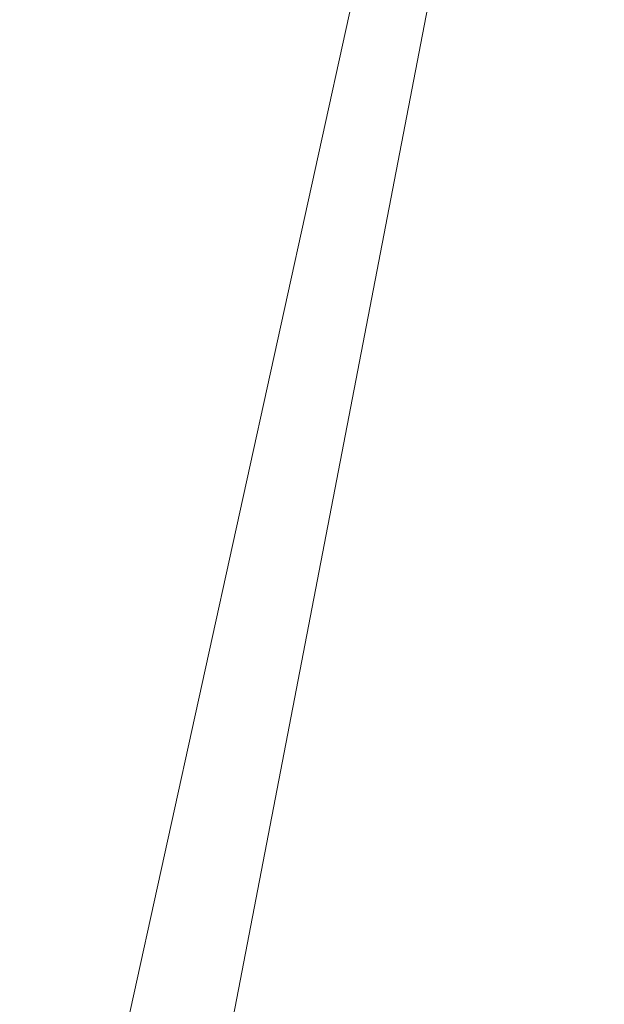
# Model space of a CAD drawing. Header units: metres. Extents: x 250001 to 257773, y 598992 to 609118.
# Tile 678 of 1056: x 254947.731 to 254948.22, y 601223.791 to 601224.614. Entities that reach past the tile are written whole.
import ezdxf

# ---------------------------------------------------------------- set-up
doc = ezdxf.new("R2010")
doc.units = ezdxf.units.M
for name, color, linetype, lineweight in [('B-WE-GR-GRAS-GV', 252, 'Continuous', 13), ('B-WE-GW-GRONDWERKLIJN_KRUIN-G', 252, 'Continuous', 18), ('B-WE-GW-TALUD_KRUIN-G', 252, 'Continuous', 18), ('N-WE-VH-VERHARDING_HALFVERHARDING-A', 252, 'Continuous', 18), ('X-XX-AL-REFERENTIE-G', 7, 'Continuous', 18)]:
    doc.layers.add(name, color=color, linetype=linetype, lineweight=lineweight)

# ---------------------------------------------------------------- blocks, each defined once
blk = doc.blocks.new('BS2021-132-Xref-inmeting-2d-20210906')
at = {"layer": 'B-WE-GW-GRONDWERKLIJN_KRUIN-G'}
blk.add_lwpolyline([(254940.26444, 601188.65489), (254941.08338, 601192.82387), (254941.90232, 601196.99286), (254942.72125, 601201.16184), (254943.48313, 601204.59861), (254944.24502, 601208.03537), (254945.0069, 601211.47213), (254945.85563, 601214.95837), (254946.70436, 601218.44461), (254947.55308, 601221.93084), (254948.21748, 601225.3783), (254948.88188, 601228.82575), (254949.54627, 601232.2732), (254950.39075, 601236.1202), (254951.23524, 601239.9672), (254952.07972, 601243.8142), (254952.92803, 601247.41926), (254953.77633, 601251.02431), (254954.62464, 601254.62937), (254955.46361, 601259.1181)], dxfattribs=at)
blk = doc.blocks.new('BS2021-132-Xref-BGT-GRIJS-20210617-aangepast')
at = {"layer": 'B-WE-GR-GRAS-GV', "flags": 128}
for points in [[(254954.283, 601277.17), (254920.73, 601124.682), (254925.766, 601123.555), (254959.325, 601276.051)], [(254959.325, 601276.051), (254925.766, 601123.555), (254925.961, 601123.511), (254926.133, 601124.277), (254926.47643, 601124.20095)]]:
    blk.add_lwpolyline(points, dxfattribs=at)
at = {"layer": 'B-WE-GW-TALUD_KRUIN-G', "flags": 128}
blk.add_lwpolyline([(254925.766, 601123.555), (254959.325, 601276.051)], dxfattribs=at)

msp = doc.modelspace()

# ---------------------------------------------------------------- hatches: boundary and pattern name
at = {"layer": 'N-WE-VH-VERHARDING_HALFVERHARDING-A'}
h = msp.add_hatch(dxfattribs=at)
h.set_pattern_fill('AVH-HALFVERHARDING-SO', color=256, pattern_type=2)
h.set_pattern_definition([(50, (254847.808, 601253.6878), (3.5863, -0.31376), [0.375, -4.125]), (355, (254847.808, 601253.688), (-0.693757, 3.76096), [0.3, -3.3]), (100.4514, (254848.107, 601253.6617), (2.892547, 3.4472), [0.3187, -3.50571]), (46.1842, (254847.808, 601254.688), (5.336205, -0.827595), [0.5625, -6.1875]), (96.6356, (254848.253, 601254.619), (4.67331, 4.87059), [0.47805, -5.25856]), (351.1842, (254847.808, 601254.688), (4.67331, 4.87059), [0.45, -4.95]), (21, (254848.308, 601254.4378), (2.984535, -2.013094), [0.375, -4.125]), (326, (254848.308, 601254.438), (1.216577, 3.62575), [0.3, -3.3]), (71.4514, (254848.557, 601254.27), (4.201113, 1.61265), [0.3187, -3.50571]), (37.5, (254847.8081, 601253.6878), (0.060799, 1.664469), [0, -3.26, 0, -3.35, 0, -3.3125]), (7.5, (254847.8081, 601253.6878), (1.315348, 1.972059), [0, -1.91, 0, -3.185, 0, -1.2625]), (327.5, (254846.6931, 601253.6878), (2.669112, -0.112774), [0, -1.25, 0, -3.9, 0, -5.175]), (317.5, (254846.193, 601253.6878), (2.91593, 0.500525), [0, -1.625, 0, -2.59, 0, -3.675])])
edge = h.paths.add_edge_path()
edge.add_line((254940.45271, 601403.42762), (254953.35373, 601350.43742))
edge.add_line((254953.35373, 601350.43742), (254909.72378, 601236.44517))
edge.add_line((254909.72378, 601236.44517), (254860.94239, 601247.38402))
edge.add_line((254860.94239, 601247.38402), (254858.09788, 601234.69904))
edge.add_line((254858.09788, 601234.69904), (254835.65522, 601239.73164))
edge.add_line((254835.65522, 601239.73164), (254832.37309, 601225.09512))
edge.add_line((254832.37309, 601225.09512), (254827.99692, 601205.57976))
edge.add_line((254827.99692, 601205.57976), (254825.06962, 601206.23619))
edge.add_line((254825.06962, 601206.23619), (254814.9975, 601161.31998))
edge.add_arc((254839.3917, 601155.84977), 25, 167.360942, 205.659478)
edge.add_line((254816.85711, 601145.02422), (254830.66941, 601116.27237))
edge.add_arc((254853.204, 601127.09791), 25, 205.659478, 227.898781)
edge.add_line((254836.44294, 601108.54887), (254908.72681, 601043.23259))
edge.add_line((254908.72681, 601043.23259), (254908.68147, 601043.02412))
edge.add_line((254908.68147, 601043.02412), (254907.6454, 601038.26011))
edge.add_line((254907.6454, 601038.26011), (254907.3876, 601037.1))
edge.add_line((254907.3876, 601037.1), (254905.4545, 601042.14614))
edge.add_line((254905.4545, 601042.14614), (254833.99411, 601106.71831))
edge.add_arc((254850.75517, 601125.26735), 25, 205.659478, 227.898781, ccw=False)
edge.add_line((254828.22059, 601114.44181), (254813.00317, 601146.11857))
edge.add_arc((254835.53776, 601156.94411), 25, 167.360942, 205.659478, ccw=False)
edge.add_line((254811.14357, 601162.41432), (254823.35463, 601216.8691))
edge.add_arc((254798.96044, 601222.33931), 25, 347.360942, 437.360942)
edge.add_line((254804.43065, 601246.73351), (254797.60027, 601248.26517))
edge.add_line((254797.60027, 601248.26517), (254798.91312, 601254.11977))
edge.add_line((254798.91312, 601254.11977), (254820.38002, 601249.30599))
edge.add_arc((254822.5681, 601259.06366), 10, 257.360942, 347.360942)
edge.add_line((254832.32578, 601256.87558), (254837.57718, 601280.29401))
edge.add_line((254837.57718, 601280.29401), (254866.85022, 601273.72975))
edge.add_line((254866.85022, 601273.72975), (254862.03643, 601252.26286))
edge.add_line((254862.03643, 601252.26286), (254885.50765, 601246.99962))
edge.add_arc((254890.97787, 601271.39382), 25, 257.360942, 339.055913)
edge.add_line((254914.32611, 601262.4574), (254945.34123, 601343.49082))
edge.add_arc((254921.99299, 601352.42724), 25, 339.055913, 373.683057)
edge.add_line((254946.28346, 601358.34101), (254935.72354, 601401.7153))
edge.add_line((254935.72354, 601401.7153), (254940.45271, 601403.42762))

# ---------------------------------------------------------------- block references
at = {"layer": 'X-XX-AL-REFERENTIE-G'}
for name in ['BS2021-132-Xref-BGT-GRIJS-20210617-aangepast', 'BS2021-132-Xref-inmeting-2d-20210906']:
    msp.add_blockref(name, (0, 0), dxfattribs=at)

doc.saveas('drawing.dxf')
